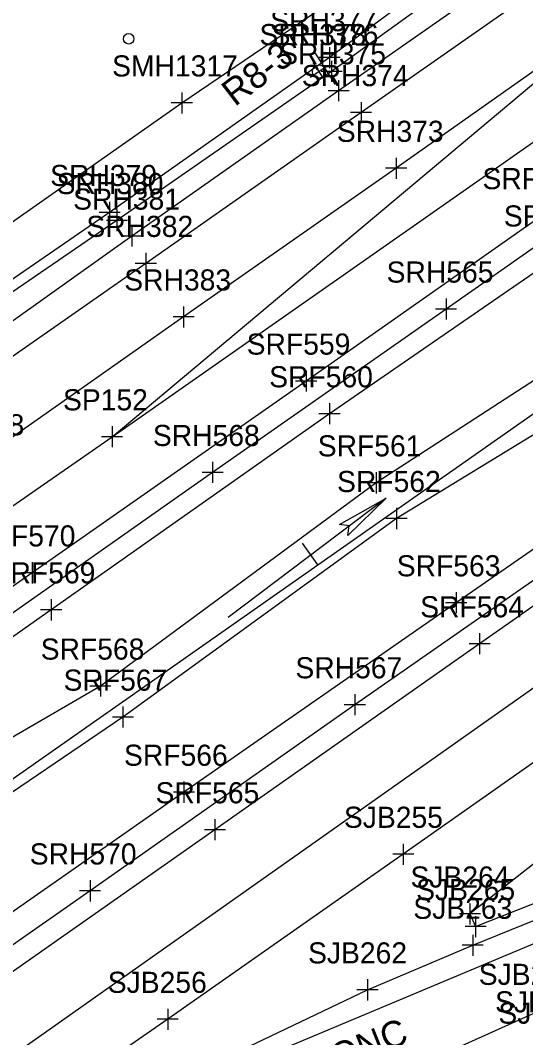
# Model space of a CAD drawing. Extents: x 941041 to 969446, y 397014 to 416764.
# Drawn here: x 951128.3 to 951223.9, y 402678.4 to 402871 of the extents above; entities that cross this region are included whole.
import ezdxf

# ---------------------------------------------------------------- set-up
doc = ezdxf.new("R2010")
doc.units = 0
for name, color, linetype in [('SURVEY - CENTERLINE - Preliminary', 7, 'Continuous'), ('SURVEY - CENTERLINE - Preliminary Curve Text', 7, 'Continuous'), ('SURVEY - DRAINAGE - Area Shapes', 7, 'Continuous'), ('SURVEY - DRAINAGE - Area Shapes - Points - Locators', 7, 'Continuous'), ('SURVEY - DRAINAGE - Area Shapes - Points - Numbers', 7, 'Continuous'), ('SURVEY - DRAINAGE - Area Shapes Text', 7, 'Continuous'), ('SURVEY - DTM - Breaklines', 7, 'Continuous'), ('SURVEY - DTM - Breaklines - Points - Locators', 7, 'Continuous'), ('SURVEY - DTM - Breaklines - Points - Numbers', 7, 'Continuous'), ('SURVEY - DTM - Spot Points - Locators', 7, 'Continuous'), ('SURVEY - TRAFFIC CONTROL - Pavement Marking - Points - Locators', 7, 'Continuous'), ('SURVEY - TRAFFIC CONTROL - Pavement Marking - Points - Numbers', 7, 'Continuous'), ('SURVEY - TRAFFIC CONTROL - Pavement Marking with Text', 7, 'Continuous'), ('SURVEY - TRAFFIC CONTROL - Signs - Points - Locators', 7, 'Continuous'), ('SURVEY - TRAFFIC CONTROL - Signs - Points - Numbers', 7, 'Continuous'), ('SURVEY - TRAFFIC CONTROL - Signs and Devices with Text', 7, 'Continuous'), ('SURVEY - TRANSPORTATION - Features', 7, 'Continuous'), ('SURVEY - TRANSPORTATION - Features - Points - Locators', 7, 'Continuous'), ('SURVEY - TRANSPORTATION - Features - Points - Numbers', 7, 'Continuous'), ('SURVEY - TRANSPORTATION - Features Text', 7, 'Continuous'), ('SURVEY - TRANSPORTATION - Roads', 7, 'Continuous'), ('SURVEY - TRANSPORTATION - Roads - Points - Locators', 7, 'Continuous'), ('SURVEY - TRANSPORTATION - Roads - Points - Numbers', 7, 'Continuous')]:
    doc.layers.add(name, color=color, linetype=linetype)

msp = doc.modelspace()

# ---------------------------------------------------------------- linework, layer by layer
at = {"layer": 'SURVEY - CENTERLINE - Preliminary'}
msp.add_line((950966.25, 402614.81), (953884.31, 404661.52), dxfattribs=at)
msp.add_line((950966.25, 402614.81), (953884.31, 404661.52), dxfattribs=at)
msp.add_line((950966.25, 402614.81), (953884.31, 404661.52), dxfattribs=at)
at = {"layer": 'SURVEY - CENTERLINE - Preliminary Curve Text'}
msp.add_line((951184.53, 402767.91), (951181.66, 402772.01), dxfattribs=at)
at = {"layer": 'SURVEY - DRAINAGE - Area Shapes'}
for points in [[(951145.6, 402792.15), (951562.19, 403084.02), (952475.83, 403724.71), (952754.77, 403922.8), (952578.99, 403846.21), (952455.44, 403792), (952334.19, 403750.29), (951972.51, 403632.53), (951887.41, 403584.59)], [(950765.73, 402528.11), (950855.07, 402487.28), (951056.09, 402625.14), (951609.08, 403015.7), (952524.78, 403657.05), (952475.83, 403724.71)], [(950765.73, 402528.11), (951145.6, 402792.15), (951242.57, 402873.52), (951348.31, 402952.21), (951398.95, 403004.27), (951428.85, 403040.93), (951473.12, 403113.97), (951570.1, 403333.86), (951394.91, 403299.54), (951364.56, 403085.05), (950690.3, 402604.57), (950747.14, 402539.76), (950765.73, 402528.11)], [(951056.09, 402625.14), (951316.12, 402734.28), (951765.36, 402882.47), (951798.09, 402895.65), (951826.87, 402922.65), (951854.04, 402976.32)]]:
    msp.add_lwpolyline(points, dxfattribs=at)
at = {"layer": 'SURVEY - DRAINAGE - Area Shapes - Points - Locators'}
for p, q in [((951145.6, 402794.15), (951145.6, 402790.15)), ((951147.6, 402792.15), (951143.6, 402792.15))]:
    msp.add_line(p, q, dxfattribs=at)
at = {"layer": 'SURVEY - DRAINAGE - Area Shapes Text'}
msp.add_line((951197.46, 402780.54), (951167.55, 402757.9), dxfattribs=at)
msp.add_lwpolyline([(951197.46, 402780.54), (951190.2, 402773.48), (951190.48, 402775.26), (951188.66, 402775.51)], close=True, dxfattribs=at)
msp.add_lwpolyline([(951197.46, 402780.54), (951190.2, 402773.48), (951190.48, 402775.26), (951188.66, 402775.51), (951197.46, 402780.54)], dxfattribs=at)
at = {"layer": 'SURVEY - DTM - Breaklines'}
for points in [[(950944.44, 402708.35), (950986.6, 402737.09), (951031.98, 402767.67), (951074.18, 402796.92), (951116.54, 402825.71), (951158.8, 402855.37), (951201.22, 402884.32), (951244.36, 402916.65), (951286.66, 402946.54), (951324.24, 402977.13), (951365.36, 403017.29), (951394.06, 403052.83), (951410.05, 403073.63), (951458.13, 403162.28), (951483.55, 403213.16), (951504.25, 403257.1), (951548.43, 403354.82)], [(951404.5, 403057.02), (951388.59, 403034.18), (951373.81, 403016.3), (951353.68, 402995.42), (951325.73, 402969.82), (951296.63, 402946.16), (951268.96, 402924.9), (951228.2, 402894.58), (951186.77, 402863.94), (951145.14, 402834.63), (951106.17, 402807.78), (951067.06, 402780.74), (951027.03, 402752.5), (950987.44, 402723.92), (950948.21, 402695.85), (950901.61, 402662.26), (950863.92, 402634.17), (950821.87, 402602.73), (950781, 402573.02)], [(951575.82, 403045.76), (951527.52, 403011.01), (951480.03, 402979.65), (951432.25, 402944.1), (951384.56, 402912.98), (951337.64, 402877.72), (951288.98, 402848.05), (951240.98, 402812.92), (951195.6, 402783.43), (951143.39, 402744.95), (951093.24, 402715.77), (951046.95, 402677.96), (950999.14, 402648.78), (950948.74, 402611.17), (950902.47, 402579.09), (950854.68, 402542.03)], [(951577.76, 403042.92), (951530.68, 403006.34), (951482.65, 402975.12), (951435.54, 402939.25), (951387.56, 402907.68), (951341.21, 402872.58), (951293.73, 402840.01), (951246.54, 402805.47), (951199.41, 402776.68), (951147.67, 402739.07), (951099.33, 402706.23), (951051.58, 402671.4), (951004.7, 402639.99), (950954.22, 402602.88), (950907.42, 402570.91)]]:
    msp.add_lwpolyline(points, dxfattribs=at)
at = {"layer": 'SURVEY - DTM - Breaklines - Points - Locators'}
for p, q in [((951186.77, 402865.94), (951186.77, 402861.94)), ((951188.77, 402863.94), (951184.77, 402863.94)), ((951158.8, 402857.37), (951158.8, 402853.37)), ((951160.8, 402855.37), (951156.8, 402855.37)), ((951145.14, 402836.63), (951145.14, 402832.63)), ((951147.14, 402834.63), (951143.14, 402834.63)), ((951195.6, 402785.43), (951195.6, 402781.43)), ((951197.6, 402783.43), (951193.6, 402783.43)), ((951199.41, 402778.68), (951199.41, 402774.68)), ((951201.41, 402776.68), (951197.41, 402776.68)), ((951143.39, 402746.95), (951143.39, 402742.95)), ((951145.39, 402744.95), (951141.39, 402744.95)), ((951147.67, 402741.07), (951147.67, 402737.07)), ((951149.67, 402739.07), (951145.67, 402739.07))]:
    msp.add_line(p, q, dxfattribs=at)
at = {"layer": 'SURVEY - DTM - Spot Points - Locators'}
msp.add_circle((951148.75, 402867.52), 1, dxfattribs=at)
at = {"layer": 'SURVEY - TRAFFIC CONTROL - Pavement Marking - Points - Locators'}
for p, q in [((951192.72, 402855.54), (951192.72, 402851.54)), ((951194.72, 402853.54), (951190.72, 402853.54)), ((951199.36, 402844.99), (951199.36, 402840.99)), ((951201.36, 402842.99), (951197.36, 402842.99)), ((951151.98, 402826.99), (951151.98, 402822.99)), ((951153.98, 402824.99), (951149.98, 402824.99)), ((951159.15, 402816.84), (951159.15, 402812.84)), ((951161.15, 402814.84), (951157.15, 402814.84))]:
    msp.add_line(p, q, dxfattribs=at)
at = {"layer": 'SURVEY - TRAFFIC CONTROL - Pavement Marking with Text'}
msp.add_lwpolyline([(951314.22, 402923.86), (951272.75, 402894.38), (951242.57, 402873.52), (951199.36, 402842.99), (951159.15, 402814.84), (951120.06, 402787.42)], dxfattribs=at)
at = {"layer": 'SURVEY - TRAFFIC CONTROL - Signs - Points - Locators'}
for p, q in [((951183.09, 402860.26), (951186.44, 402862.45)), ((951185.86, 402859.68), (951183.68, 402863.03))]:
    msp.add_line(p, q, dxfattribs=at)
at = {"layer": 'SURVEY - TRAFFIC CONTROL - Signs and Devices with Text'}
msp.add_line((951183.75, 402865.16), (951187.84, 402858.88), dxfattribs=at)
msp.add_circle((951184.76, 402861.32), 1.25, dxfattribs=at)
at = {"layer": 'SURVEY - TRANSPORTATION - Features'}
for points in [[(951846.55, 403258.26), (951803.24, 403226.1), (951748.25, 403189.15), (951693.85, 403151.36), (951652.28, 403122.5), (951598.3, 403082.91), (951563.02, 403059.84), (951516.46, 403027.98), (951469.63, 402994.87), (951420.56, 402960.47), (951375.73, 402928.74), (951325.75, 402893.61), (951279.89, 402861.42), (951230.97, 402826.96), (951186.74, 402796.51), (951134.07, 402759.39), (951086.9, 402726.09), (951037.69, 402691.08), (950990.96, 402659.35), (950941.16, 402624.61), (950894.08, 402591.27), (950846.1, 402558.07)], [(951856.72, 403212.68), (951764.5, 403147.89), (951717.58, 403116.6), (951672.86, 403085.82), (951622.89, 403050.6), (951589.61, 403026.67), (951541.47, 402992.46), (951493.88, 402958.88), (951445.62, 402924.24), (951399.07, 402891.81), (951350.72, 402858.88), (951303.21, 402826.01), (951256.16, 402792.29), (951210.71, 402760.72), (951159.21, 402724.85), (951109.63, 402690.18), (951062.08, 402656.92), (951014.84, 402623.15), (950965.73, 402588.73), (950917.42, 402555.24)], [(951406.86, 403056.25), (951390.68, 403032.37), (951376, 403015.34), (951355.22, 402994.23), (951327.1, 402968.39), (951298.08, 402944.15), (951270.44, 402922.46), (951229.64, 402892.03), (951187.14, 402861.33), (951146.52, 402833.1), (951107.71, 402806.53), (951068.28, 402778.93), (951028.06, 402751.02), (950988.38, 402722.54), (950949, 402694.44), (950902.92, 402661.08), (950864.64, 402632.92), (950822.64, 402601.73), (950781.7, 402572.06), (950745.88, 402544.94), (950716.67, 402522.96)]]:
    msp.add_lwpolyline(points, dxfattribs=at)
at = {"layer": 'SURVEY - TRANSPORTATION - Features - Points - Locators'}
for p, q in [((951187.14, 402863.33), (951187.14, 402859.33)), ((951189.14, 402861.33), (951185.14, 402861.33)), ((951146.52, 402835.1), (951146.52, 402831.1)), ((951148.52, 402833.1), (951144.52, 402833.1)), ((951186.74, 402798.51), (951186.74, 402794.51)), ((951188.74, 402796.51), (951184.74, 402796.51)), ((951210.71, 402762.72), (951210.71, 402758.72)), ((951134.07, 402761.39), (951134.07, 402757.39)), ((951212.71, 402760.72), (951208.71, 402760.72)), ((951136.07, 402759.39), (951132.07, 402759.39)), ((951159.21, 402726.85), (951159.21, 402722.85)), ((951161.21, 402724.85), (951157.21, 402724.85))]:
    msp.add_line(p, q, dxfattribs=at)
at = {"layer": 'SURVEY - TRANSPORTATION - Roads'}
for points in [[(951845.2, 403267.54), (951801.31, 403236.61), (951744.54, 403196.74), (951690.16, 403158.52), (951647.93, 403128.95), (951593.74, 403091.02), (951558.54, 403066.4), (951512.79, 403034.32), (951465.64, 403001.33), (951417.08, 402967.23), (951371.33, 402935.17), (951322.53, 402900.91), (951275.39, 402867.97), (951226.98, 402834.03), (951182.33, 402802.7), (951130.47, 402766.38), (951082.48, 402732.74), (951033.85, 402698.52), (950986.81, 402665.5), (950937.2, 402630.87), (950889.84, 402597.74), (950842.47, 402564.81)], [(951780.68, 403217.38), (951738.23, 403187.45), (951697.12, 403158.56), (951654.96, 403128.89), (951608.97, 403096.67), (951563.06, 403064.58), (951522.34, 403036.25), (951478.19, 403005.31), (951433.46, 402973.96), (951388.82, 402942.6), (951343.63, 402911.08), (951297.84, 402878.82), (951253.17, 402847.45), (951208.79, 402816.34), (951164.62, 402785.4), (951117.76, 402752.44), (951062.59, 402713.8), (951015.56, 402680.82), (950970.91, 402649.47), (950922.71, 402615.44), (950871.58, 402580), (950823.38, 402546.92)], [(951858.06, 403203.77), (951808.39, 403168.94), (951765.12, 403138.61), (951722.92, 403109), (951677.22, 403076.95), (951628.72, 403042.91), (951593.38, 403018.09), (951546.63, 402985.29), (951497.78, 402951.07), (951450.21, 402917.78), (951402.73, 402884.45), (951356.41, 402851.91), (951307.81, 402817.83), (951261.24, 402785.24), (951215.15, 402752.96), (951165.07, 402717.74), (951114.38, 402682.19), (951068.41, 402650.05), (951019.3, 402615.59), (950970.87, 402581.82), (950921.09, 402547.35)], [(951799.91, 403167.92), (951765.7, 403143.84), (951722.98, 403113.79), (951681.01, 403084.4), (951636.93, 403053.52), (951591.07, 403021.41), (951548.97, 402991.96), (951506.9, 402962.52), (951461.04, 402930.25), (951416.05, 402898.59), (951370.52, 402866.66), (951326.63, 402835.85), (951281.83, 402804.38), (951236.39, 402772.61), (951191.53, 402741.41), (951141.44, 402706.16), (951090.99, 402670.89), (951041.99, 402636.44), (950997.25, 402605.16), (950947.61, 402570.96)], [(951846.26, 403165.91), (951785.95, 403123.91), (951742.66, 403093.3), (951698.88, 403062.61), (951653.78, 403030.96), (951609.85, 403000.51), (951563.27, 402967.88), (951522.4, 402938.86), (951473.6, 402904.83), (951429.78, 402874.17), (951382.72, 402841.04), (951339.82, 402810.62), (951292.16, 402777.26), (951248.3, 402746.75), (951245.27, 402744.51), (951200.71, 402713.1), (951156.14, 402681.85), (951111.63, 402650.98), (951070.06, 402621.38)], [(951848.45, 403157.23), (951792.22, 403116.66), (951747.92, 403084.66), (951704.82, 403054.15), (951659.86, 403022.58), (951616, 402991.97), (951569.24, 402959.23), (951528.22, 402930.38), (951479.58, 402896.46), (951435.74, 402865.6), (951388.12, 402832.25), (951346.18, 402801.69), (951298.05, 402767.12), (951257.18, 402736.22), (951253.47, 402733.27), (951213.31, 402701.79), (951214.38, 402699.39), (951243.59, 402710.94), (951265.42, 402718.75)], [(951410.7, 403051.7), (951393.8, 403029.54), (951379.42, 403012.69), (951359.06, 402991.46), (951330.74, 402964.31), (951301.59, 402939.74), (951273.95, 402918.57), (951232.23, 402888.27), (951188.46, 402857.67), (951149.32, 402830.16), (951110.42, 402802.41), (951071.27, 402775.13), (951030.97, 402746.68), (950990.91, 402718.7), (950951.71, 402691.24), (950905.16, 402658.93), (950866.67, 402631.07), (950824.58, 402600.25), (950783.31, 402570.16)], [(951414.76, 403048.91), (951397.41, 403026.54), (951382.84, 403009.48), (951362.61, 402987.81), (951333.74, 402960.2), (951304.6, 402935.06), (951276.51, 402913.06), (951235.4, 402883.45), (951192.72, 402853.54), (951151.98, 402824.99), (951113.28, 402797.96), (951074.6, 402770.69), (951034.02, 402742.32), (950993.7, 402714.11), (950954.4, 402686.24), (950909.08, 402652.74), (950870.89, 402623.6), (950829.23, 402591.97), (950787.49, 402560.18)], [(951070.06, 402621.38), (951108.64, 402644.04), (951150.46, 402666.69), (951193.92, 402687.42), (951213.84, 402695.87), (951244.53, 402708.34), (951266.91, 402717.03)], [(951273.58, 402702.54), (951226.33, 402683.36), (951179.98, 402662.49), (951179.16, 402662.13), (951145.66, 402645.64), (951099.17, 402620.35), (951056.11, 402594.7), (951003.51, 402562.73), (950957.51, 402534.28), (950910.56, 402504.56), (950866.01, 402476.08), (950817.84, 402445.22), (950772.71, 402415.92), (950764.72, 402410.43)]]:
    msp.add_lwpolyline(points, dxfattribs=at)
at = {"layer": 'SURVEY - TRANSPORTATION - Roads - Points - Locators'}
for p, q in [((951188.46, 402859.67), (951188.46, 402855.67)), ((951190.46, 402857.67), (951186.46, 402857.67)), ((951149.32, 402832.16), (951149.32, 402828.16)), ((951151.32, 402830.16), (951147.32, 402830.16)), ((951208.79, 402818.34), (951208.79, 402814.34)), ((951210.79, 402816.34), (951206.79, 402816.34)), ((951182.33, 402804.7), (951182.33, 402800.7)), ((951184.33, 402802.7), (951180.33, 402802.7)), ((951164.62, 402787.4), (951164.62, 402783.4)), ((951166.62, 402785.4), (951162.62, 402785.4)), ((951130.47, 402768.38), (951130.47, 402764.38)), ((951132.47, 402766.38), (951128.47, 402766.38)), ((951215.15, 402754.96), (951215.15, 402750.96)), ((951217.15, 402752.96), (951213.15, 402752.96)), ((951191.53, 402743.41), (951191.53, 402739.41)), ((951193.53, 402741.41), (951189.53, 402741.41)), ((951165.07, 402719.74), (951165.07, 402715.74)), ((951167.07, 402717.74), (951163.07, 402717.74)), ((951200.71, 402715.1), (951200.71, 402711.1)), ((951202.71, 402713.1), (951198.71, 402713.1)), ((951141.44, 402708.16), (951141.44, 402704.16)), ((951143.44, 402706.16), (951139.44, 402706.16)), ((951213.31, 402703.79), (951213.31, 402699.79)), ((951215.31, 402701.79), (951211.31, 402701.79)), ((951214.38, 402701.39), (951214.38, 402697.39)), ((951216.38, 402699.39), (951212.38, 402699.39)), ((951213.84, 402697.87), (951213.84, 402693.87)), ((951215.84, 402695.87), (951211.84, 402695.87)), ((951193.92, 402689.42), (951193.92, 402685.42)), ((951195.92, 402687.42), (951191.92, 402687.42)), ((951156.14, 402683.85), (951156.14, 402679.85)), ((951158.14, 402681.85), (951154.14, 402681.85))]:
    msp.add_line(p, q, dxfattribs=at)

# ---------------------------------------------------------------- texts
at = {"layer": 'SURVEY - DRAINAGE - Area Shapes - Points - Numbers'}
msp.add_text('SP152', height=4, dxfattribs=at).set_placement((951136.32, 402797.15))
at = {"layer": 'SURVEY - DTM - Breaklines - Points - Numbers'}
for s, p in [('SRH377', (951175.53, 402868.94)), ('SMH1317', (951145.61, 402860.37)), ('SRH379', (951133.89, 402839.63)), ('SRF561', (951184.52, 402788.43)), ('SRF562', (951188.17, 402781.68)), ('SRF568', (951132.1, 402749.95)), ('SRF567', (951136.43, 402744.07))]:
    msp.add_text(s, height=4, dxfattribs=at).set_placement(p)
at = {"layer": 'SURVEY - TRAFFIC CONTROL - Pavement Marking - Points - Numbers'}
for s, p in [('SRH374', (951181.49, 402858.54)), ('SRH373', (951188.12, 402847.99)), ('SRH382', (951140.74, 402829.99)), ('SRH383', (951147.91, 402819.84)), ('SRH388', (951108.78, 402792.42))]:
    msp.add_text(s, height=4, dxfattribs=at).set_placement(p)
at = {"layer": 'SURVEY - TRAFFIC CONTROL - Signs - Points - Numbers'}
msp.add_text('SRH378', height=4, dxfattribs=at).set_placement((951173.5, 402866.3))
at = {"layer": 'SURVEY - TRAFFIC CONTROL - Signs and Devices with Text'}
msp.add_text('R8-3', height=5, rotation=37.5217, dxfattribs=at).set_placement((951168.84, 402854.56))
at = {"layer": 'SURVEY - TRANSPORTATION - Features - Points - Numbers'}
for s, p in [('SRH376', (951175.79, 402866.33)), ('SRH380', (951135.11, 402838.1)), ('SRF557', (951219.73, 402831.96)), ('SRF560', (951175.33, 402801.51)), ('SRF569', (951122.82, 402764.39)), ('SRF563', (951199.47, 402765.72)), ('SRF566', (951147.86, 402729.85)), ('SJB274', (951218.69, 402681.01))]:
    msp.add_text(s, height=4, dxfattribs=at).set_placement(p)
at = {"layer": 'SURVEY - TRANSPORTATION - Features Text'}
msp.add_text('CONC', height=5, rotation=21.7421, dxfattribs=at).set_placement((951183.71, 402670.26))
at = {"layer": 'SURVEY - TRANSPORTATION - Roads - Points - Numbers'}
for s, p in [('SRH375', (951177.22, 402862.67)), ('SRF558', (951215.69, 402839.03)), ('SRH381', (951138.24, 402835.16)), ('SRH565', (951197.55, 402821.34)), ('SRF559', (951171.07, 402807.7)), ('SRH568', (951153.33, 402790.4)), ('SRF570', (951119.05, 402771.38)), ('SRF564', (951203.91, 402757.96)), ('SRH567', (951180.29, 402746.41)), ('SRF565', (951153.83, 402722.74)), ('SJB255', (951189.47, 402718.1)), ('SRH570', (951130.02, 402711.16)), ('SJB264', (951202.07, 402706.79)), ('SJB265', (951203.14, 402704.39)), ('SJB263', (951202.6, 402700.87)), ('SJB262', (951182.68, 402692.42)), ('SJB276', (951214.98, 402688.36)), ('SJB256', (951144.79, 402686.85)), ('SJB275', (951218.07, 402683.15))]:
    msp.add_text(s, height=4, dxfattribs=at).set_placement(p)

doc.saveas('drawing.dxf')
